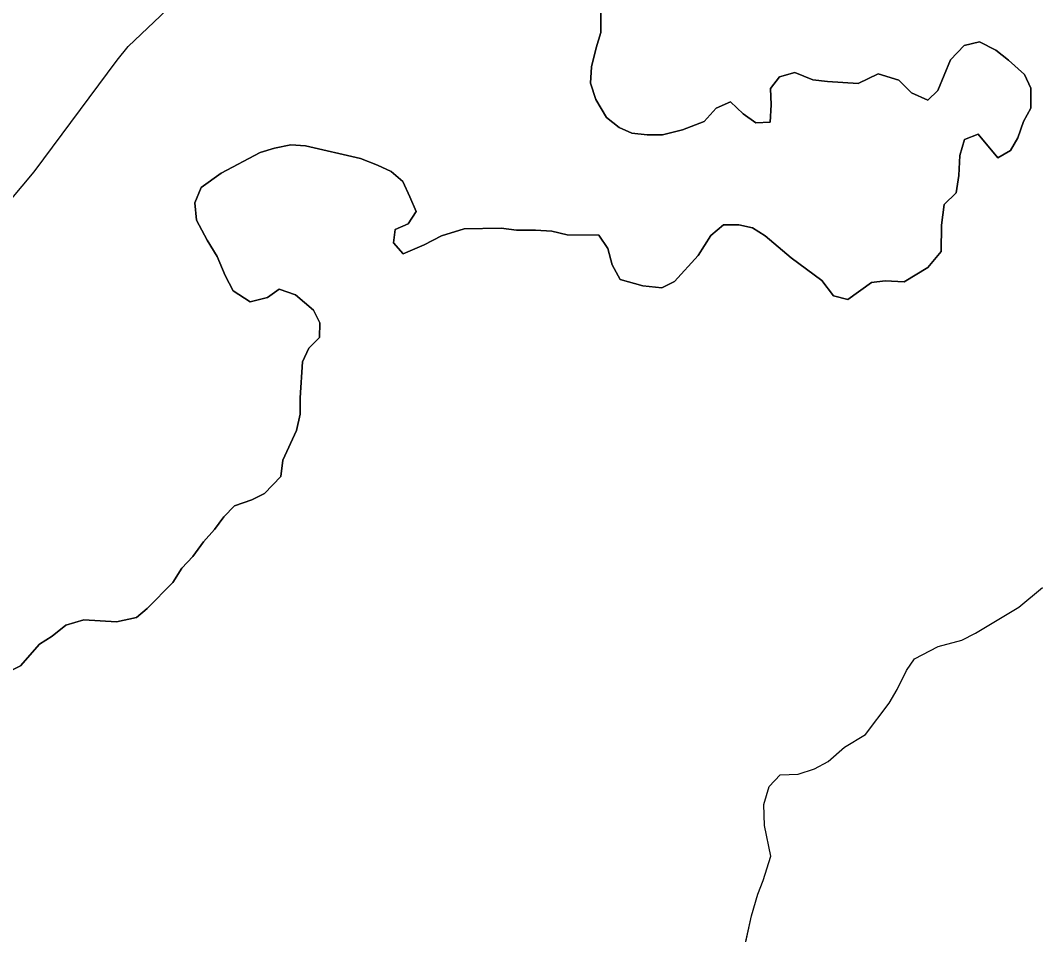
# Model space of a CAD drawing. Extents: x 3161665 to 3199565, y 885729 to 911164.
# Drawn here: x 3171404.6 to 3171628.9, y 907268.6 to 907470.4 of the extents above; entities that cross this region are included whole.
import ezdxf

# ---------------------------------------------------------------- set-up
doc = ezdxf.new("R2010")
doc.units = 0
for name, color, linetype in [('V-SITE-VEGE', 7, 'Continuous'), ('V-TOPO-SHOR', 7, 'Continuous'), ('V-WETL-SWMP', 7, 'Continuous')]:
    doc.layers.add(name, color=color, linetype=linetype)

msp = doc.modelspace()

# ---------------------------------------------------------------- linework, layer by layer
at = {"layer": 'V-SITE-VEGE'}
for p, q in [((3171532.7, 907472.9), (3171532.67, 907467.72)), ((3171532.67, 907467.72), (3171531.65, 907464.33)), ((3171612.88, 907464.87), (3171616.28, 907465.65)), ((3171616.28, 907465.65), (3171619.86, 907463.84)), ((3171531.65, 907464.33), (3171530.63, 907460.14)), ((3171609.87, 907461.7), (3171612.88, 907464.87)), ((3171619.86, 907463.84), (3171622.64, 907461.62)), ((3171607.04, 907454.93), (3171609.87, 907461.7)), ((3171622.64, 907461.62), (3171626.22, 907458.41)), ((3171530.63, 907460.14), (3171530.41, 907456.55)), ((3171572.13, 907457.92), (3171575.53, 907458.89)), ((3171575.53, 907458.89), (3171579.51, 907457.27)), ((3171530.41, 907456.55), (3171531.59, 907452.95)), ((3171570.12, 907455.33), (3171572.13, 907457.92)), ((3171579.51, 907457.27), (3171582.7, 907456.86)), ((3171582.7, 907456.86), (3171589.49, 907456.42)), ((3171589.49, 907456.42), (3171593.89, 907458.59)), ((3171593.89, 907458.59), (3171598.47, 907457.17)), ((3171598.47, 907457.17), (3171601.25, 907454.36)), ((3171626.22, 907458.41), (3171627.6, 907455.41)), ((3171570.3, 907451.74), (3171570.12, 907455.33)), ((3171601.25, 907454.36), (3171604.83, 907452.74)), ((3171604.83, 907452.74), (3171607.04, 907454.93)), ((3171627.6, 907455.41), (3171627.57, 907451.02)), ((3171531.59, 907452.95), (3171533.96, 907448.95)), ((3171558.12, 907451.01), (3171561.32, 907452.39)), ((3171561.32, 907452.39), (3171564.1, 907449.78)), ((3171555.51, 907448.03), (3171558.12, 907451.01)), ((3171570.08, 907447.95), (3171570.3, 907451.74)), ((3171627.57, 907451.02), (3171625.96, 907448.04)), ((3171533.96, 907448.95), (3171536.74, 907446.74)), ((3171550.71, 907446.26), (3171555.51, 907448.03)), ((3171564.1, 907449.78), (3171566.89, 907447.77)), ((3171566.89, 907447.77), (3171570.08, 907447.95)), ((3171625.96, 907448.04), (3171624.74, 907444.45)), ((3171536.74, 907446.74), (3171539.53, 907445.52)), ((3171539.53, 907445.52), (3171542.92, 907445.11)), ((3171546.32, 907445.09), (3171550.71, 907446.26)), ((3171542.92, 907445.11), (3171546.32, 907445.09)), ((3171612.97, 907444.12), (3171611.95, 907440.53)), ((3171615.97, 907445.3), (3171612.97, 907444.12)), ((3171620.33, 907440.08), (3171615.97, 907445.3)), ((3171624.74, 907444.45), (3171623.13, 907441.66)), ((3171457.48, 907441.19), (3171448.88, 907436.65)), ((3171460.68, 907442.17), (3171457.48, 907441.19)), ((3171464.28, 907442.95), (3171460.68, 907442.17)), ((3171467.47, 907442.73), (3171464.28, 907442.95)), ((3171479.63, 907439.87), (3171467.47, 907442.73)), ((3171623.13, 907441.66), (3171620.33, 907440.08)), ((3171483.41, 907438.45), (3171479.63, 907439.87)), ((3171611.95, 907440.53), (3171611.73, 907436.14)), ((3171448.88, 907436.65), (3171444.47, 907433.48)), ((3171486.4, 907437.04), (3171483.41, 907438.45)), ((3171488.98, 907434.83), (3171486.4, 907437.04)), ((3171490.56, 907431.43), (3171488.98, 907434.83)), ((3171611.73, 907436.14), (3171611.1, 907432.35)), ((3171444.47, 907433.48), (3171443.05, 907430.1)), ((3171611.1, 907432.35), (3171608.5, 907429.77)), ((3171443.05, 907430.1), (3171443.43, 907426.3)), ((3171491.94, 907428.23), (3171490.56, 907431.43)), ((3171608.5, 907429.77), (3171607.87, 907425.19)), ((3171490.13, 907425.44), (3171491.94, 907428.23)), ((3171443.43, 907426.3), (3171445.8, 907421.9)), ((3171487.32, 907424.26), (3171490.13, 907425.44)), ((3171559.77, 907425.25), (3171556.97, 907422.88)), ((3171563.17, 907425.24), (3171559.77, 907425.25)), ((3171566.16, 907424.62), (3171563.17, 907425.24)), ((3171607.87, 907425.19), (3171607.84, 907419.4)), ((3171486.91, 907421.27), (3171487.32, 907424.26)), ((3171502.49, 907424.38), (3171497.5, 907422.81)), ((3171510.68, 907424.53), (3171502.49, 907424.38)), ((3171514.07, 907424.11), (3171510.68, 907424.53)), ((3171518.26, 907424.09), (3171514.07, 907424.11)), ((3171521.85, 907423.87), (3171518.26, 907424.09)), ((3171525.24, 907423.05), (3171521.85, 907423.87)), ((3171532.22, 907423.01), (3171525.24, 907423.05)), ((3171534.2, 907420.01), (3171532.22, 907423.01)), ((3171556.97, 907422.88), (3171554.15, 907418.5)), ((3171568.94, 907422.81), (3171566.16, 907424.62)), ((3171445.8, 907421.9), (3171447.98, 907418.29)), ((3171489.09, 907418.86), (3171486.91, 907421.27)), ((3171493.69, 907420.83), (3171489.09, 907418.86)), ((3171497.5, 907422.81), (3171493.69, 907420.83)), ((3171574.7, 907417.99), (3171568.94, 907422.81)), ((3171535.18, 907416.41), (3171534.2, 907420.01)), ((3171554.15, 907418.5), (3171548.93, 907412.74)), ((3171607.84, 907419.4), (3171604.83, 907415.82)), ((3171447.98, 907418.29), (3171449.75, 907414.09)), ((3171536.96, 907413.21), (3171535.18, 907416.41)), ((3171581.46, 907412.96), (3171574.7, 907417.99)), ((3171449.75, 907414.09), (3171451.53, 907410.69)), ((3171604.83, 907415.82), (3171599.62, 907412.66)), ((3171541.94, 907411.78), (3171536.96, 907413.21)), ((3171546.13, 907411.36), (3171541.94, 907411.78)), ((3171548.93, 907412.74), (3171546.13, 907411.36)), ((3171584.04, 907409.55), (3171581.46, 907412.96)), ((3171592.43, 907412.5), (3171587.22, 907408.74)), ((3171595.43, 907412.88), (3171592.43, 907412.5)), ((3171599.62, 907412.66), (3171595.43, 907412.88)), ((3171451.53, 907410.69), (3171455.31, 907408.27)), ((3171459.1, 907409.25), (3171461.71, 907411.03)), ((3171461.71, 907411.03), (3171465.29, 907409.82)), ((3171465.29, 907409.82), (3171469.27, 907406.4)), ((3171587.22, 907408.74), (3171584.04, 907409.55)), ((3171455.31, 907408.27), (3171459.1, 907409.25)), ((3171469.27, 907406.4), (3171470.65, 907403.6)), ((3171470.65, 907403.6), (3171470.63, 907400.41)), ((3171470.63, 907400.41), (3171468.22, 907398.02)), ((3171468.22, 907398.02), (3171466.81, 907395.04)), ((3171466.81, 907395.04), (3171466.36, 907387.06)), ((3171466.36, 907387.06), (3171466.34, 907383.46)), ((3171466.34, 907383.46), (3171465.52, 907379.88)), ((3171465.52, 907379.88), (3171462.49, 907373.31)), ((3171462.49, 907373.31), (3171462.08, 907369.72)), ((3171462.08, 907369.72), (3171458.46, 907365.95)), ((3171455.66, 907364.57), (3171451.86, 907363.19)), ((3171458.46, 907365.95), (3171455.66, 907364.57)), ((3171451.86, 907363.19), (3171449.45, 907360.81)), ((3171449.45, 907360.81), (3171447.44, 907358.03)), ((3171447.44, 907358.03), (3171445.03, 907355.25)), ((3171445.03, 907355.25), (3171442.62, 907352.06)), ((3171442.62, 907352.06), (3171440.21, 907349.48)), ((3171440.21, 907349.48), (3171438.2, 907346.3)), ((3171438.2, 907346.3), (3171432.58, 907340.54)), ((3171624.96, 907340.87), (3171630.18, 907345.23)), ((3171432.58, 907340.54), (3171430.17, 907338.56)), ((3171615.35, 907335.14), (3171624.96, 907340.87)), ((3171418.59, 907338.03), (3171414.59, 907336.86)), ((3171425.78, 907337.59), (3171418.59, 907338.03)), ((3171430.17, 907338.56), (3171425.78, 907337.59)), ((3171414.59, 907336.86), (3171411.59, 907334.48)), ((3171411.59, 907334.48), (3171408.78, 907332.7)), ((3171607.15, 907332.19), (3171612.35, 907333.56)), ((3171612.35, 907333.56), (3171615.35, 907335.14)), ((3171408.78, 907332.7), (3171404.57, 907327.93)), ((3171601.95, 907329.43), (3171607.15, 907332.19)), ((3171600.14, 907326.84), (3171601.95, 907329.43)), ((3171598.12, 907322.66), (3171600.14, 907326.84)), ((3171596.31, 907319.68), (3171598.12, 907322.66)), ((3171591.08, 907312.72), (3171596.31, 907319.68)), ((3171586.48, 907309.95), (3171591.08, 907312.72)), ((3171582.86, 907306.78), (3171586.48, 907309.95)), ((3171579.86, 907305.2), (3171582.86, 907306.78)), ((3171572.27, 907303.85), (3171576.26, 907304.02)), ((3171576.26, 907304.02), (3171579.86, 907305.2)), ((3171569.86, 907301.27), (3171572.27, 907303.85)), ((3171568.64, 907297.28), (3171569.86, 907301.27)), ((3171568.81, 907292.69), (3171568.64, 907297.28)), ((3171570.18, 907285.9), (3171568.81, 907292.69)), ((3171568.55, 907280.52), (3171570.18, 907285.9)), ((3171567.33, 907277.53), (3171568.55, 907280.52)), ((3171565.91, 907272.75), (3171567.33, 907277.53)), ((3171562.23, 907255.8), (3171565.91, 907272.75))]:
    msp.add_line(p, q, dxfattribs=at)
at = {"layer": 'V-TOPO-SHOR'}
for points in [[(3171554.15, 907418.5), (3171556.97, 907422.88), (3171559.77, 907425.25), (3171563.17, 907425.24), (3171566.16, 907424.62), (3171568.94, 907422.81), (3171574.7, 907417.99), (3171581.46, 907412.96), (3171584.04, 907409.55), (3171587.23, 907408.74), (3171592.43, 907412.5), (3171595.43, 907412.88), (3171599.62, 907412.66), (3171604.83, 907415.82), (3171607.84, 907419.4), (3171607.87, 907425.19), (3171608.5, 907429.77), (3171611.1, 907432.35), (3171611.73, 907436.14), (3171611.95, 907440.53), (3171612.97, 907444.12), (3171615.97, 907445.3), (3171620.33, 907440.08), (3171623.13, 907441.66), (3171624.74, 907444.45), (3171625.96, 907448.04), (3171627.57, 907451.02), (3171627.6, 907455.41), (3171626.22, 907458.41), (3171622.64, 907461.62), (3171619.86, 907463.84), (3171616.28, 907465.65), (3171612.88, 907464.87), (3171609.87, 907461.7), (3171607.04, 907454.93), (3171604.83, 907452.74), (3171601.25, 907454.36), (3171598.47, 907457.17), (3171593.89, 907458.59), (3171589.49, 907456.42), (3171582.7, 907456.86), (3171579.51, 907457.27), (3171575.53, 907458.89), (3171572.13, 907457.92), (3171570.12, 907455.33), (3171570.3, 907451.74), (3171570.08, 907447.95), (3171566.89, 907447.77), (3171564.1, 907449.78), (3171561.32, 907452.39), (3171558.12, 907451.01), (3171555.51, 907448.03), (3171550.71, 907446.26), (3171546.32, 907445.09), (3171542.92, 907445.11), (3171539.53, 907445.52), (3171536.74, 907446.74), (3171533.96, 907448.95), (3171531.59, 907452.95), (3171530.41, 907456.55), (3171530.63, 907460.14), (3171531.65, 907464.33), (3171532.67, 907467.72), (3171532.7, 907472.9)], [(3171396.16, 907323.79), (3171404.57, 907327.93), (3171408.78, 907332.7), (3171411.59, 907334.48), (3171414.59, 907336.86), (3171418.59, 907338.03), (3171425.78, 907337.59), (3171430.17, 907338.56), (3171432.58, 907340.55), (3171438.2, 907346.3), (3171440.21, 907349.48), (3171442.62, 907352.06), (3171445.03, 907355.25), (3171447.44, 907358.03), (3171449.45, 907360.81), (3171451.86, 907363.19), (3171455.66, 907364.57), (3171458.46, 907365.95), (3171462.08, 907369.72), (3171462.49, 907373.31), (3171465.52, 907379.88), (3171466.34, 907383.46), (3171466.36, 907387.06), (3171466.81, 907395.04), (3171468.22, 907398.02), (3171470.63, 907400.41), (3171470.65, 907403.6), (3171469.27, 907406.4), (3171465.29, 907409.82), (3171461.71, 907411.03), (3171459.1, 907409.25), (3171455.31, 907408.27), (3171451.53, 907410.69), (3171449.75, 907414.09), (3171447.98, 907418.29), (3171445.8, 907421.9), (3171443.43, 907426.3), (3171443.05, 907430.1), (3171444.47, 907433.48), (3171448.88, 907436.65), (3171457.48, 907441.19), (3171460.68, 907442.17), (3171464.28, 907442.95), (3171467.47, 907442.73), (3171479.63, 907439.87), (3171483.41, 907438.45), (3171486.4, 907437.04), (3171488.98, 907434.83), (3171490.56, 907431.43), (3171491.94, 907428.23), (3171490.13, 907425.44), (3171487.33, 907424.26), (3171486.91, 907421.27), (3171489.09, 907418.86), (3171493.69, 907420.83), (3171497.5, 907422.81), (3171502.49, 907424.38), (3171510.68, 907424.53), (3171514.07, 907424.11), (3171518.26, 907424.09), (3171521.85, 907423.87), (3171525.24, 907423.05), (3171532.22, 907423.01), (3171534.2, 907420.01), (3171535.18, 907416.41), (3171536.96, 907413.21), (3171541.94, 907411.78), (3171546.13, 907411.36), (3171548.93, 907412.74), (3171554.15, 907418.5)], [(3171562.23, 907255.8), (3171565.91, 907272.75), (3171567.33, 907277.53), (3171568.55, 907280.52), (3171570.18, 907285.9), (3171568.81, 907292.69), (3171568.64, 907297.28), (3171569.86, 907301.27), (3171572.27, 907303.85), (3171576.26, 907304.02), (3171579.86, 907305.2), (3171582.86, 907306.78), (3171586.48, 907309.95), (3171591.08, 907312.72), (3171596.31, 907319.68), (3171598.12, 907322.66), (3171600.14, 907326.84), (3171601.95, 907329.43), (3171607.15, 907332.19), (3171612.35, 907333.56), (3171615.35, 907335.14), (3171624.96, 907340.87), (3171630.18, 907345.23)]]:
    msp.add_lwpolyline(points, dxfattribs=at)
at = {"layer": 'V-WETL-SWMP'}
for points in [[(3171399.6, 907427.45), (3171407.64, 907436.98), (3171425.93, 907461.63), (3171428.35, 907464.61), (3171438.38, 907474.13)], [(3171532.7, 907472.9), (3171532.67, 907467.71), (3171531.65, 907464.33), (3171530.63, 907460.14), (3171530.41, 907456.55), (3171531.59, 907452.95), (3171533.96, 907448.95), (3171536.74, 907446.74), (3171539.53, 907445.52), (3171542.92, 907445.11), (3171546.32, 907445.09), (3171550.71, 907446.26), (3171555.51, 907448.03), (3171558.12, 907451.01), (3171561.32, 907452.39), (3171564.1, 907449.78), (3171566.89, 907447.77), (3171570.08, 907447.95), (3171570.3, 907451.74), (3171570.12, 907455.33), (3171572.13, 907457.92), (3171575.53, 907458.89), (3171579.51, 907457.28), (3171582.7, 907456.86), (3171589.49, 907456.42), (3171593.89, 907458.59), (3171598.47, 907457.17), (3171601.25, 907454.36), (3171604.83, 907452.74), (3171607.04, 907454.93), (3171609.87, 907461.7), (3171612.88, 907464.87), (3171616.28, 907465.65), (3171619.86, 907463.84), (3171622.64, 907461.63), (3171626.22, 907458.41), (3171627.6, 907455.41), (3171627.57, 907451.02), (3171625.96, 907448.04), (3171624.74, 907444.45), (3171623.13, 907441.67), (3171620.33, 907440.08), (3171615.97, 907445.3), (3171612.97, 907444.12), (3171611.95, 907440.53), (3171611.72, 907436.14), (3171611.1, 907432.35), (3171608.5, 907429.77), (3171607.87, 907425.19), (3171607.84, 907419.4), (3171604.83, 907415.82), (3171599.62, 907412.66), (3171595.43, 907412.88), (3171592.43, 907412.5), (3171587.22, 907408.74), (3171584.04, 907409.55), (3171581.46, 907412.96), (3171574.7, 907417.99), (3171568.94, 907422.81), (3171566.16, 907424.62), (3171563.17, 907425.24), (3171559.77, 907425.25), (3171556.97, 907422.88), (3171554.15, 907418.5)], [(3171554.15, 907418.5), (3171548.93, 907412.74), (3171546.13, 907411.36), (3171541.94, 907411.78), (3171536.96, 907413.21), (3171535.18, 907416.41), (3171534.2, 907420.01), (3171532.22, 907423.01), (3171525.24, 907423.05), (3171521.85, 907423.87), (3171518.26, 907424.09), (3171514.07, 907424.11), (3171510.68, 907424.53), (3171502.49, 907424.38), (3171497.5, 907422.81), (3171493.69, 907420.83), (3171489.09, 907418.86), (3171486.91, 907421.27), (3171487.33, 907424.26), (3171490.13, 907425.44), (3171491.94, 907428.23), (3171490.56, 907431.43), (3171488.98, 907434.83), (3171486.4, 907437.04), (3171483.41, 907438.45), (3171479.63, 907439.87), (3171467.47, 907442.73), (3171464.28, 907442.95), (3171460.68, 907442.17), (3171457.48, 907441.19), (3171448.88, 907436.65), (3171444.47, 907433.48), (3171443.05, 907430.1), (3171443.43, 907426.3), (3171445.8, 907421.9), (3171447.98, 907418.29), (3171449.75, 907414.09), (3171451.53, 907410.69), (3171455.31, 907408.27), (3171459.1, 907409.25), (3171461.71, 907411.03), (3171465.29, 907409.82), (3171469.27, 907406.4), (3171470.65, 907403.6), (3171470.63, 907400.41), (3171468.22, 907398.02), (3171466.81, 907395.04), (3171466.36, 907387.06), (3171466.34, 907383.47), (3171465.53, 907379.88), (3171462.49, 907373.31), (3171462.08, 907369.72), (3171458.46, 907365.95), (3171455.66, 907364.57), (3171451.86, 907363.19), (3171449.45, 907360.81), (3171447.44, 907358.03), (3171445.03, 907355.25), (3171442.62, 907352.07), (3171440.21, 907349.48), (3171438.2, 907346.3), (3171432.58, 907340.55), (3171430.17, 907338.56), (3171425.77, 907337.59), (3171418.59, 907338.03), (3171414.59, 907336.86), (3171411.59, 907334.48), (3171408.78, 907332.7), (3171404.57, 907327.93), (3171396.16, 907323.79)], [(3171562.22, 907255.81), (3171565.91, 907272.75), (3171567.33, 907277.53), (3171568.55, 907280.52), (3171570.18, 907285.9), (3171568.82, 907292.69), (3171568.64, 907297.28), (3171569.86, 907301.27), (3171572.27, 907303.85), (3171576.26, 907304.02), (3171579.86, 907305.2), (3171582.86, 907306.78), (3171586.47, 907309.95), (3171591.08, 907312.72), (3171596.31, 907319.68), (3171598.12, 907322.66), (3171600.14, 907326.84), (3171601.95, 907329.43), (3171607.15, 907332.19), (3171612.35, 907333.56), (3171615.35, 907335.14), (3171624.96, 907340.87), (3171630.18, 907345.23)]]:
    msp.add_lwpolyline(points, dxfattribs=at)

doc.saveas('drawing.dxf')
